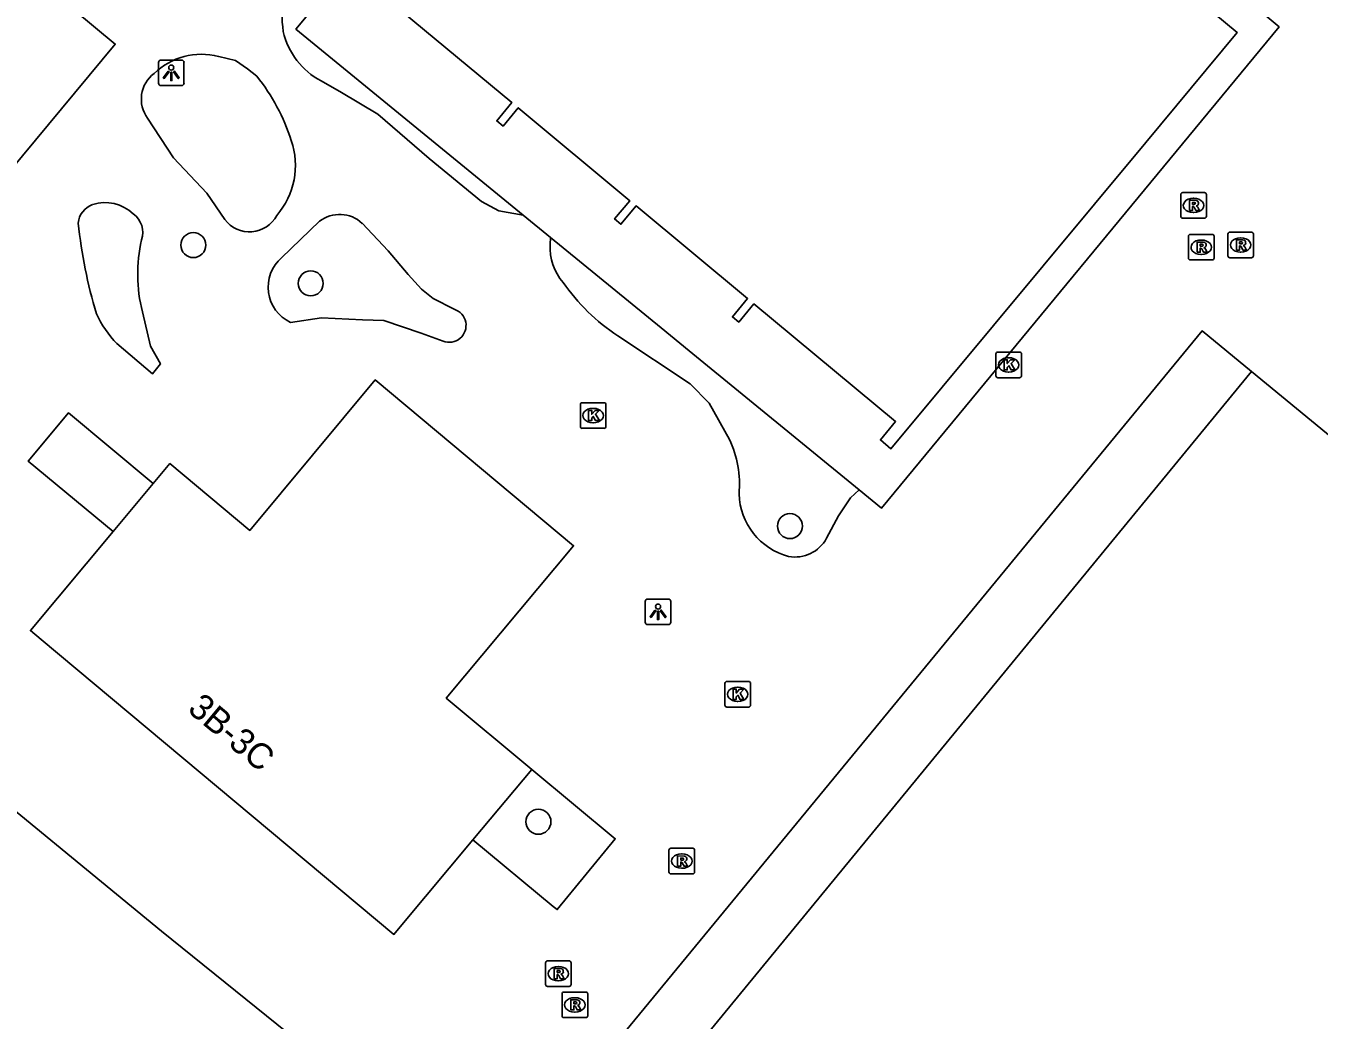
# Model space of a CAD drawing. Extents: x 161772 to 163123, y 383092 to 383917.
# Drawn here: x 162023 to 162073.6, y 383273.5 to 383312.3 of the extents above; entities that cross this region are included whole.
import ezdxf

# ---------------------------------------------------------------- set-up
doc = ezdxf.new("R2010")
doc.units = 0
for name, color, linetype in [('IMGEO_Boom', 7, 'Continuous'), ('IMGEO_Groenvoorziening', 7, 'Continuous'), ('IMGEO_Kolk', 7, 'Continuous'), ('IMGEO_Lichtpunt', 7, 'Continuous'), ('IMGEO_Pand', 7, 'Continuous'), ('IMGEO_Pand_nummerreeks', 7, 'Continuous'), ('IMGEO_Rijbaan_lokaal_open', 7, 'Continuous'), ('IMGEO_Rioolput', 7, 'Continuous')]:
    doc.layers.add(name, color=color, linetype=linetype)

msp = doc.modelspace()

# ---------------------------------------------------------------- linework, layer by layer
at = {"layer": 'IMGEO_Boom'}
for centre in [(162029.577, 383303.756), (162034.167, 383302.262), (162052.904, 383292.773), (162043.071, 383281.216)]:
    msp.add_circle(centre, 0.489, dxfattribs=at)
at = {"layer": 'IMGEO_Groenvoorziening'}
for points in [[(162035.032, 383313.946), (162033.589, 383312.199), (162042.479, 383304.929)], [(162055.615, 383294.185), (162048.97, 383299.619), (162047.869, 383300.52), (162043.548, 383304.054)]]:
    msp.add_lwpolyline(points, dxfattribs=at)
at = {"layer": 'IMGEO_Kolk'}
for p, q in [((162061.032, 383299.575), (162061.884, 383299.575)), ((162060.957, 383298.649), (162060.957, 383299.501)), ((162061.445, 383299.355), (162061.47, 383299.355)), ((162061.958, 383299.501), (162061.958, 383298.649)), ((162061.884, 383298.575), (162061.032, 383298.575)), ((162061.468, 383298.795), (162061.443, 383298.795)), ((162044.709, 383296.669), (162044.709, 383297.521)), ((162044.784, 383297.595), (162045.636, 383297.595)), ((162045.71, 383297.521), (162045.71, 383296.669)), ((162045.197, 383297.375), (162045.222, 383297.375)), ((162045.636, 383296.595), (162044.784, 383296.595)), ((162045.22, 383296.815), (162045.195, 383296.815)), ((162050.362, 383285.774), (162050.362, 383286.626)), ((162050.437, 383286.7), (162051.289, 383286.7)), ((162050.85, 383286.48), (162050.875, 383286.48)), ((162051.363, 383286.626), (162051.363, 383285.774)), ((162050.873, 383285.92), (162050.848, 383285.92)), ((162051.289, 383285.7), (162050.437, 383285.7))]:
    msp.add_line(p, q, dxfattribs=at)
for points in [[(162061.032, 383299.575), (162061.884, 383299.575)], [(162060.957, 383298.649), (162060.957, 383299.501)], [(162061.278, 383299.275), (162061.401, 383299.275), (162061.401, 383299.124), (162061.531, 383299.275), (162061.695, 383299.275), (162061.549, 383299.124), (162061.702, 383298.875), (162061.55, 383298.875), (162061.465, 383299.039), (162061.401, 383298.972), (162061.401, 383298.875), (162061.278, 383298.875), (162061.278, 383299.275)], [(162061.958, 383299.501), (162061.958, 383298.649)], [(162061.884, 383298.575), (162061.032, 383298.575)], [(162044.709, 383296.669), (162044.709, 383297.521)], [(162044.784, 383297.595), (162045.636, 383297.595)], [(162045.71, 383297.521), (162045.71, 383296.669)], [(162045.03, 383297.295), (162045.153, 383297.295), (162045.153, 383297.144), (162045.283, 383297.295), (162045.447, 383297.295), (162045.301, 383297.144), (162045.454, 383296.895), (162045.302, 383296.895), (162045.217, 383297.059), (162045.153, 383296.992), (162045.153, 383296.895), (162045.03, 383296.895), (162045.03, 383297.295)], [(162045.636, 383296.595), (162044.784, 383296.595)], [(162050.362, 383285.774), (162050.362, 383286.626)], [(162050.437, 383286.7), (162051.289, 383286.7)], [(162050.683, 383286.4), (162050.806, 383286.4), (162050.806, 383286.249), (162050.936, 383286.4), (162051.1, 383286.4), (162050.954, 383286.249), (162051.107, 383286), (162050.955, 383286), (162050.87, 383286.164), (162050.806, 383286.097), (162050.806, 383286), (162050.683, 383286), (162050.683, 383286.4)], [(162051.363, 383286.626), (162051.363, 383285.774)], [(162051.289, 383285.7), (162050.437, 383285.7)]]:
    msp.add_lwpolyline(points, dxfattribs=at)
for centre, start, end in [((162061.034, 383299.499), 91.552, 178.448), ((162061.034, 383299.499), 91.552, 178.448), ((162061.882, 383299.499), 1.552, 88.448), ((162061.882, 383299.499), 1.552, 88.448), ((162061.034, 383298.651), 181.552, 268.448), ((162061.034, 383298.651), 181.552, 268.448), ((162061.882, 383298.651), 271.552, 358.448), ((162061.882, 383298.651), 271.552, 358.448), ((162044.786, 383297.519), 91.552, 178.448), ((162044.786, 383297.519), 91.552, 178.448), ((162045.634, 383297.519), 1.552, 88.448), ((162045.634, 383297.519), 1.552, 88.448), ((162044.786, 383296.671), 181.552, 268.448), ((162044.786, 383296.671), 181.552, 268.448), ((162045.634, 383296.671), 271.552, 358.448), ((162045.634, 383296.671), 271.552, 358.448), ((162050.439, 383286.624), 91.552, 178.448), ((162050.439, 383286.624), 91.552, 178.448), ((162051.287, 383286.624), 1.552, 88.448), ((162051.287, 383286.624), 1.552, 88.448), ((162050.439, 383285.776), 181.552, 268.448), ((162050.439, 383285.776), 181.552, 268.448), ((162051.287, 383285.776), 271.552, 358.448), ((162051.287, 383285.776), 271.552, 358.448)]:
    msp.add_arc(centre, 0.0765, start, end, dxfattribs=at)
for centre, major_axis, ratio, start_param, end_param in [((162061.444, 383299.075), (-0.387, 0.002), 0.722429, 4.712389, 7.853982), ((162061.469, 383299.075), (-0.39, 0.002), 0.717154, 1.570796, 4.712389), ((162045.196, 383297.095), (-0.387, 0.002), 0.722429, 4.712389, 7.853982), ((162045.221, 383297.095), (-0.39, 0.002), 0.717154, 1.570796, 4.712389), ((162050.849, 383286.2), (-0.387, 0.002), 0.722429, 4.712389, 7.853982), ((162050.874, 383286.2), (-0.39, 0.002), 0.717154, 1.570796, 4.712389)]:
    msp.add_ellipse(centre, major_axis=major_axis, ratio=ratio, start_param=start_param, end_param=end_param, dxfattribs=at)
at = {"layer": 'IMGEO_Lichtpunt'}
for p, q in [((162028.216, 383310.895), (162028.216, 383310.088)), ((162028.216, 383310.895), (162028.216, 383310.088)), ((162029.118, 383310.99), (162028.31, 383310.99)), ((162029.118, 383310.99), (162028.31, 383310.99)), ((162029.212, 383310.088), (162029.212, 383310.895)), ((162029.212, 383310.088), (162029.212, 383310.895)), ((162028.31, 383309.994), (162029.118, 383309.994)), ((162028.31, 383309.994), (162029.118, 383309.994)), ((162048.151, 383289.922), (162047.343, 383289.922)), ((162048.151, 383289.922), (162047.343, 383289.922)), ((162047.249, 383289.827), (162047.249, 383289.02)), ((162047.249, 383289.827), (162047.249, 383289.02)), ((162048.245, 383289.02), (162048.245, 383289.827)), ((162048.245, 383289.02), (162048.245, 383289.827)), ((162047.343, 383288.926), (162048.151, 383288.926)), ((162047.343, 383288.926), (162048.151, 383288.926))]:
    msp.add_line(p, q, dxfattribs=at)
for points in [[(162028.59, 383310.559), (162028.629, 383310.531), (162028.441, 383310.269), (162028.403, 383310.296), (162028.59, 383310.559)], [(162028.692, 383310.511), (162028.739, 383310.511), (162028.739, 383310.189), (162028.692, 383310.189), (162028.692, 383310.511)], [(162028.802, 383310.531), (162028.84, 383310.558), (162029.027, 383310.296), (162028.988, 383310.268), (162028.802, 383310.531)], [(162047.623, 383289.491), (162047.662, 383289.463), (162047.474, 383289.201), (162047.436, 383289.228), (162047.623, 383289.491)], [(162047.725, 383289.443), (162047.772, 383289.443), (162047.772, 383289.121), (162047.725, 383289.121), (162047.725, 383289.443)], [(162047.835, 383289.463), (162047.873, 383289.49), (162048.06, 383289.228), (162048.021, 383289.2), (162047.835, 383289.463)]]:
    msp.add_lwpolyline(points, dxfattribs=at)
for centre in [(162028.715, 383310.693), (162047.748, 383289.625)]:
    msp.add_circle(centre, 0.0994, dxfattribs=at)
for centre, start, end in [((162028.31, 383310.895), 90, 180), ((162028.31, 383310.895), 90, 180), ((162029.118, 383310.895), 0, 90), ((162029.118, 383310.895), 0, 90), ((162028.31, 383310.088), 180, 270), ((162028.31, 383310.088), 180, 270), ((162029.118, 383310.088), 270, 0), ((162029.118, 383310.088), 270, 360), ((162047.343, 383289.827), 90, 180), ((162047.343, 383289.827), 90, 180), ((162048.151, 383289.827), 0, 90), ((162048.151, 383289.827), 0, 90), ((162047.343, 383289.02), 180, 270), ((162047.343, 383289.02), 180, 270), ((162048.151, 383289.02), 270, 0), ((162048.151, 383289.02), 270, 360)]:
    msp.add_arc(centre, 0.0946, start, end, dxfattribs=at)
at = {"layer": 'IMGEO_Pand'}
for points in [[(162017.506, 383319.099), (162026.521, 383311.615), (162008.327, 383289.709), (161999.317, 383297.187)], [(162036.038, 383314.311), (162042.035, 383309.324), (162041.444, 383308.613), (162041.69, 383308.409), (162042.283, 383309.122), (162046.643, 383305.492), (162046.049, 383304.777), (162046.296, 383304.573), (162046.889, 383305.288), (162051.251, 383301.666), (162050.657, 383300.95), (162050.903, 383300.745), (162051.498, 383301.46), (162057.034, 383296.856), (162056.439, 383296.141), (162056.854, 383295.796), (162066.819, 383307.767), (162070.392, 383312.06), (162065.145, 383316.427)], [(162088.992, 383283.992), (162067.794, 383258.294), (162049.772, 383273.051), (162070.949, 383298.816)], [(162088.992, 383283.992), (162070.949, 383298.816)], [(162042.807, 383283.258), (162039.469, 383286.048), (162044.447, 383292.004), (162036.693, 383298.485), (162031.78, 383292.606), (162028.659, 383295.214), (162028.011, 383294.439)], [(162028.011, 383294.439), (162026.442, 383292.561)], [(162026.442, 383292.561), (162023.208, 383288.692), (162023.625, 383288.344), (162037.42, 383276.813), (162037.735, 383277.19), (162040.506, 383280.506)], [(162021.258, 383264.714), (162027.134, 383259.881), (162036.134, 383270.654), (162028.327, 383276.946), (162019.883, 383283.867), (162018.165, 383281.809), (162014.379, 383284.914), (162009.111, 383278.492)], [(162040.506, 383280.506), (162042.807, 383283.258)]]:
    msp.add_lwpolyline(points, dxfattribs=at)
at = {"layer": 'IMGEO_Rijbaan_lokaal_open'}
for points in [[(162055.615, 383294.185), (162056.483, 383293.468), (162072.028, 383312.283), (162049.364, 383331.142), (162048.587, 383330.208)], [(162032.058, 383310.354), (162031.695, 383310.649), (162031.226, 383310.967), (162030.568, 383311.129)], [(162042.479, 383304.929), (162041.519, 383305.093), (162040.846, 383305.465), (162038.794, 383307.136), (162036.79, 383308.876), (162035.375, 383309.727), (162034.575, 383310.172)], [(162027.789, 383308.722), (162028.802, 383307.17), (162030.104, 383305.785), (162030.807, 383304.754)], [(162034.514, 383304.689), (162033.028, 383303.262)], [(162037.982, 383302.601), (162037.199, 383303.529), (162036.179, 383304.608)], [(162042.479, 383304.929), (162043.548, 383304.054)], [(162043.548, 383304.054), (162043.535, 383303.785)], [(162039.776, 383301.251), (162038.95, 383301.665), (162038.501, 383302.03), (162037.982, 383302.601)], [(162026.588, 383299.905), (162027.975, 383298.724), (162028.291, 383299.113), (162027.899, 383299.8), (162027.587, 383301.148)], [(162033.371, 383300.737), (162034.592, 383300.909), (162036.187, 383300.84), (162037.024, 383300.81), (162038.49, 383300.308), (162039.342, 383299.999)], [(162070.949, 383298.816), (162069.017, 383300.403), (162024.178, 383245.963), (162025.005, 383245.286)], [(162046.176, 383300.21), (162049.005, 383298.333), (162049.743, 383297.573), (162050.54, 383296.163)], [(162026.442, 383292.561), (162023.12, 383295.307), (162024.7, 383297.204), (162028.011, 383294.439)], [(162054.336, 383292.297), (162054.805, 383293.179), (162055.275, 383293.878), (162055.615, 383294.185)], [(162040.506, 383280.506), (162043.65, 383277.905), (162043.805, 383277.783), (162046.073, 383280.556), (162042.807, 383283.258)]]:
    msp.add_lwpolyline(points, dxfattribs=at)
for centre, radius, start, end in [((162036.612, 383312.639), 3.559, 140.5165, 188.7139), ((162035.972, 383312.778), 2.957, 193.2596, 241.8), ((162029.897, 383308.558), 2.657, 75.3819, 134.286), ((162028.784, 383309.465), 1.241, 126.6913, 216.744), ((162026.026, 383305.502), 7.741, 17.615, 38.8094), ((162030.599, 383306.868), 2.97, 318.9805, 19.199), ((162025.9, 383304.557), 0.823, 108.3559, 175.8502), ((162026.134, 383303.836), 1.582, 46.3339, 108.1419), ((162043.469, 383306.482), 18.485, 185.7894, 197.0169), ((162026.705, 383304.253), 0.894, 340.7703, 54.3399), ((162031.771, 383305.483), 1.208, 217.0822, 332.1978), ((162035.299, 383303.672), 1.284, 46.7557, 127.674), ((162033.434, 383302.633), 6.033, 167.3002, 194.2488), ((162045.561, 383303.638), 2.031, 175.8394, 221.2615), ((162034.022, 383302.111), 1.521, 130.8242, 244.6473), ((162050.591, 383306.882), 8, 214.9567, 236.5061), ((162029.368, 383302.65), 3.907, 203.8233, 224.6376), ((162039.577, 383300.619), 0.663, 249.2299, 72.5328), ((162046.723, 383294.391), 4.208, 355.1303, 24.901), ((162053.527, 383294.112), 2.612, 181.7143, 255.0662), ((162053.107, 383292.962), 1.398, 259.5677, 331.5659)]:
    msp.add_arc(centre, radius, start, end, dxfattribs=at)
at = {"layer": 'IMGEO_Rioolput'}
for p, q in [((162068.186, 383304.883), (162068.186, 383305.735)), ((162068.261, 383305.809), (162069.113, 383305.809)), ((162069.187, 383305.735), (162069.187, 383304.883)), ((162068.674, 383305.589), (162068.699, 383305.589)), ((162069.113, 383304.809), (162068.261, 383304.809)), ((162068.697, 383305.029), (162068.672, 383305.029)), ((162068.486, 383303.249), (162068.486, 383304.101)), ((162068.561, 383304.175), (162069.413, 383304.175)), ((162069.487, 383304.101), (162069.487, 383303.249)), ((162070.027, 383303.337), (162070.027, 383304.189)), ((162070.102, 383304.263), (162070.954, 383304.263)), ((162071.028, 383304.189), (162071.028, 383303.337)), ((162068.974, 383303.955), (162068.999, 383303.955)), ((162070.515, 383304.043), (162070.54, 383304.043)), ((162069.413, 383303.175), (162068.561, 383303.175)), ((162068.997, 383303.395), (162068.972, 383303.395)), ((162070.954, 383303.263), (162070.102, 383303.263)), ((162070.538, 383303.483), (162070.513, 383303.483)), ((162048.175, 383279.254), (162048.175, 383280.106)), ((162048.25, 383280.18), (162049.102, 383280.18)), ((162048.663, 383279.96), (162048.688, 383279.96)), ((162049.176, 383280.106), (162049.176, 383279.254)), ((162048.686, 383279.4), (162048.661, 383279.4)), ((162049.102, 383279.18), (162048.25, 383279.18)), ((162043.423, 383275.781), (162044.275, 383275.781)), ((162043.348, 383274.855), (162043.348, 383275.707)), ((162043.836, 383275.561), (162043.861, 383275.561)), ((162044.349, 383275.707), (162044.349, 383274.855)), ((162044.275, 383274.781), (162043.423, 383274.781)), ((162043.859, 383275.001), (162043.834, 383275.001)), ((162043.995, 383273.635), (162043.995, 383274.487)), ((162044.07, 383274.561), (162044.922, 383274.561)), ((162044.483, 383274.341), (162044.508, 383274.341)), ((162044.996, 383274.487), (162044.996, 383273.635)), ((162044.506, 383273.781), (162044.481, 383273.781)), ((162044.922, 383273.561), (162044.07, 383273.561))]:
    msp.add_line(p, q, dxfattribs=at)
for points in [[(162068.186, 383304.883), (162068.186, 383305.735)], [(162068.261, 383305.809), (162069.113, 383305.809)], [(162069.187, 383305.735), (162069.187, 383304.883)], [(162068.775, 383305.507), (162068.523, 383305.509), (162068.523, 383305.109)], [(162068.523, 383305.109), (162068.647, 383305.109), (162068.647, 383305.271), (162068.658, 383305.271)], [(162068.701, 383305.428), (162068.647, 383305.428), (162068.647, 383305.347)], [(162068.647, 383305.347), (162068.699, 383305.347)], [(162068.705, 383305.242), (162068.776, 383305.109), (162068.916, 383305.109), (162068.851, 383305.235)], [(162069.113, 383304.809), (162068.261, 383304.809)], [(162068.486, 383303.249), (162068.486, 383304.101)], [(162068.561, 383304.175), (162069.413, 383304.175)], [(162069.487, 383304.101), (162069.487, 383303.249)], [(162070.027, 383303.337), (162070.027, 383304.189)], [(162070.102, 383304.263), (162070.954, 383304.263)], [(162071.028, 383304.189), (162071.028, 383303.337)], [(162069.075, 383303.873), (162068.823, 383303.875), (162068.823, 383303.475)], [(162068.823, 383303.475), (162068.947, 383303.475), (162068.947, 383303.637), (162068.958, 383303.637)], [(162069.001, 383303.794), (162068.947, 383303.794), (162068.947, 383303.713)], [(162068.947, 383303.713), (162068.999, 383303.713)], [(162069.005, 383303.608), (162069.076, 383303.475), (162069.216, 383303.475), (162069.151, 383303.601)], [(162070.616, 383303.961), (162070.364, 383303.963), (162070.364, 383303.563)], [(162070.364, 383303.563), (162070.488, 383303.563), (162070.488, 383303.725), (162070.499, 383303.725)], [(162070.542, 383303.882), (162070.488, 383303.882), (162070.488, 383303.801)], [(162070.488, 383303.801), (162070.54, 383303.801)], [(162070.546, 383303.696), (162070.617, 383303.563), (162070.757, 383303.563), (162070.692, 383303.689)], [(162069.413, 383303.175), (162068.561, 383303.175)], [(162070.954, 383303.263), (162070.102, 383303.263)], [(162048.175, 383279.254), (162048.175, 383280.106)], [(162048.25, 383280.18), (162049.102, 383280.18)], [(162048.764, 383279.878), (162048.512, 383279.88), (162048.512, 383279.48)], [(162049.176, 383280.106), (162049.176, 383279.254)], [(162048.512, 383279.48), (162048.636, 383279.48), (162048.636, 383279.642), (162048.647, 383279.642)], [(162048.69, 383279.799), (162048.636, 383279.799), (162048.636, 383279.718)], [(162048.636, 383279.718), (162048.688, 383279.718)], [(162048.694, 383279.613), (162048.765, 383279.48), (162048.905, 383279.48), (162048.84, 383279.606)], [(162049.102, 383279.18), (162048.25, 383279.18)], [(162043.423, 383275.781), (162044.275, 383275.781)], [(162043.348, 383274.855), (162043.348, 383275.707)], [(162043.937, 383275.479), (162043.685, 383275.481), (162043.685, 383275.081)], [(162043.863, 383275.4), (162043.809, 383275.4), (162043.809, 383275.319)], [(162043.809, 383275.319), (162043.861, 383275.319)], [(162044.349, 383275.707), (162044.349, 383274.855)], [(162044.275, 383274.781), (162043.423, 383274.781)], [(162043.685, 383275.081), (162043.809, 383275.081), (162043.809, 383275.243), (162043.82, 383275.243)], [(162043.867, 383275.214), (162043.938, 383275.081), (162044.078, 383275.081), (162044.013, 383275.207)], [(162043.995, 383273.635), (162043.995, 383274.487)], [(162044.07, 383274.561), (162044.922, 383274.561)], [(162044.584, 383274.259), (162044.332, 383274.261), (162044.332, 383273.861)], [(162044.996, 383274.487), (162044.996, 383273.635)], [(162044.332, 383273.861), (162044.456, 383273.861), (162044.456, 383274.023), (162044.467, 383274.023)], [(162044.51, 383274.18), (162044.456, 383274.18), (162044.456, 383274.099)], [(162044.456, 383274.099), (162044.508, 383274.099)], [(162044.514, 383273.994), (162044.585, 383273.861), (162044.725, 383273.861), (162044.66, 383273.987)], [(162044.922, 383273.561), (162044.07, 383273.561)]]:
    msp.add_lwpolyline(points, dxfattribs=at)
for centre, radius, start, end in [((162068.263, 383305.733), 0.0765, 91.552, 178.448), ((162068.263, 383305.733), 0.0765, 91.552, 178.448), ((162069.111, 383305.733), 0.0765, 1.552, 88.448), ((162069.111, 383305.733), 0.0765, 1.552, 88.448), ((162068.657, 383305.218), 0.0533, 26.0293, 88.6989), ((162068.683, 383305.536), 0.19, 274.7715, 282.9687), ((162068.707, 383305.332), 0.0964, 77.0061, 93.1865), ((162068.721, 383305.389), 0.0378, 276.6634, 79.6772), ((162068.774, 383305.397), 0.109, 350.3612, 89.416), ((162068.772, 383305.397), 0.112, 277.5842, 350.9817), ((162068.756, 383305.182), 0.108, 29.5134, 73.7905), ((162068.263, 383304.885), 0.0765, 181.552, 268.448), ((162068.263, 383304.885), 0.0765, 181.552, 268.448), ((162069.111, 383304.885), 0.0765, 271.552, 358.448), ((162069.111, 383304.885), 0.0765, 271.552, 358.448), ((162068.563, 383304.099), 0.0765, 91.552, 178.448), ((162068.563, 383304.099), 0.0765, 91.552, 178.448), ((162069.411, 383304.099), 0.0765, 1.552, 88.448), ((162069.411, 383304.099), 0.0765, 1.552, 88.448), ((162070.104, 383304.187), 0.0765, 91.552, 178.448), ((162070.104, 383304.187), 0.0765, 91.552, 178.448), ((162070.952, 383304.187), 0.0765, 1.552, 88.448), ((162070.952, 383304.187), 0.0765, 1.552, 88.448), ((162068.957, 383303.584), 0.0533, 26.0293, 88.6989), ((162068.983, 383303.902), 0.19, 274.7715, 282.9687), ((162069.007, 383303.698), 0.0964, 77.0061, 93.1865), ((162069.021, 383303.755), 0.0378, 276.6634, 79.6772), ((162069.074, 383303.763), 0.109, 350.3612, 89.416), ((162069.072, 383303.763), 0.112, 277.5842, 350.9817), ((162069.056, 383303.548), 0.108, 29.5134, 73.7905), ((162070.498, 383303.672), 0.0533, 26.0293, 88.6989), ((162070.524, 383303.99), 0.19, 274.7715, 282.9687), ((162070.548, 383303.786), 0.0964, 77.0061, 93.1865), ((162070.562, 383303.843), 0.0378, 276.6634, 79.6772), ((162070.615, 383303.851), 0.109, 350.3612, 89.416), ((162070.613, 383303.851), 0.112, 277.5842, 350.9817), ((162070.597, 383303.636), 0.108, 29.5134, 73.7905), ((162068.563, 383303.251), 0.0765, 181.552, 268.448), ((162068.563, 383303.251), 0.0765, 181.552, 268.448), ((162069.411, 383303.251), 0.0765, 271.552, 358.448), ((162069.411, 383303.251), 0.0765, 271.552, 358.448), ((162070.104, 383303.339), 0.0765, 181.552, 268.448), ((162070.104, 383303.339), 0.0765, 181.552, 268.448), ((162070.952, 383303.339), 0.0765, 271.552, 358.448), ((162070.952, 383303.339), 0.0765, 271.552, 358.448), ((162048.252, 383280.104), 0.0765, 91.552, 178.448), ((162048.252, 383280.104), 0.0765, 91.552, 178.448), ((162048.763, 383279.768), 0.109, 350.3612, 89.416), ((162049.1, 383280.104), 0.0765, 1.552, 88.448), ((162049.1, 383280.104), 0.0765, 1.552, 88.448), ((162048.646, 383279.589), 0.0533, 26.0293, 88.6989), ((162048.672, 383279.907), 0.19, 274.7715, 282.9687), ((162048.696, 383279.703), 0.0964, 77.0061, 93.1865), ((162048.71, 383279.76), 0.0378, 276.6634, 79.6772), ((162048.761, 383279.768), 0.112, 277.5842, 350.9817), ((162048.745, 383279.553), 0.108, 29.5134, 73.7905), ((162048.252, 383279.256), 0.0765, 181.552, 268.448), ((162048.252, 383279.256), 0.0765, 181.552, 268.448), ((162049.1, 383279.256), 0.0765, 271.552, 358.448), ((162049.1, 383279.256), 0.0765, 271.552, 358.448), ((162043.425, 383275.705), 0.0765, 91.552, 178.448), ((162043.425, 383275.705), 0.0765, 91.552, 178.448), ((162044.273, 383275.705), 0.0765, 1.552, 88.448), ((162044.273, 383275.705), 0.0765, 1.552, 88.448), ((162043.845, 383275.508), 0.19, 274.7715, 282.9687), ((162043.869, 383275.304), 0.0964, 77.0061, 93.1865), ((162043.883, 383275.361), 0.0378, 276.6634, 79.6772), ((162043.936, 383275.369), 0.109, 350.3612, 89.416), ((162043.934, 383275.369), 0.112, 277.5842, 350.9817), ((162043.918, 383275.154), 0.108, 29.5134, 73.7905), ((162043.425, 383274.857), 0.0765, 181.552, 268.448), ((162043.425, 383274.857), 0.0765, 181.552, 268.448), ((162043.819, 383275.19), 0.0533, 26.0293, 88.6989), ((162044.273, 383274.857), 0.0765, 271.552, 358.448), ((162044.273, 383274.857), 0.0765, 271.552, 358.448), ((162044.072, 383274.485), 0.0765, 91.552, 178.448), ((162044.072, 383274.485), 0.0765, 91.552, 178.448), ((162044.583, 383274.149), 0.109, 350.3612, 89.416), ((162044.92, 383274.485), 0.0765, 1.552, 88.448), ((162044.92, 383274.485), 0.0765, 1.552, 88.448), ((162044.466, 383273.97), 0.0533, 26.0293, 88.6989), ((162044.492, 383274.288), 0.19, 274.7715, 282.9687), ((162044.516, 383274.084), 0.0964, 77.0061, 93.1865), ((162044.53, 383274.141), 0.0378, 276.6634, 79.6772), ((162044.581, 383274.149), 0.112, 277.5842, 350.9817), ((162044.565, 383273.934), 0.108, 29.5134, 73.7905), ((162044.072, 383273.637), 0.0765, 181.552, 268.448), ((162044.072, 383273.637), 0.0765, 181.552, 268.448), ((162044.92, 383273.637), 0.0765, 271.552, 358.448), ((162044.92, 383273.637), 0.0765, 271.552, 358.448)]:
    msp.add_arc(centre, radius, start, end, dxfattribs=at)
for centre, major_axis, ratio, start_param, end_param in [((162068.673, 383305.309), (-0.387, 0.002), 0.722429, 4.712389, 7.853982), ((162068.698, 383305.309), (-0.39, 0.002), 0.717154, 1.570796, 4.712389), ((162068.973, 383303.675), (-0.387, 0.002), 0.722429, 4.712389, 7.853982), ((162068.998, 383303.675), (-0.39, 0.002), 0.717154, 1.570796, 4.712389), ((162070.514, 383303.763), (-0.387, 0.002), 0.722429, 4.712389, 7.853982), ((162070.539, 383303.763), (-0.39, 0.002), 0.717154, 1.570796, 4.712389), ((162048.662, 383279.68), (-0.387, 0.002), 0.722429, 4.712389, 7.853982), ((162048.687, 383279.68), (-0.39, 0.002), 0.717154, 1.570796, 4.712389), ((162043.835, 383275.281), (-0.387, 0.002), 0.722429, 4.712389, 7.853982), ((162043.86, 383275.281), (-0.39, 0.002), 0.717154, 1.570796, 4.712389), ((162044.482, 383274.061), (-0.387, 0.002), 0.722429, 4.712389, 7.853982), ((162044.507, 383274.061), (-0.39, 0.002), 0.717154, 1.570796, 4.712389)]:
    msp.add_ellipse(centre, major_axis=major_axis, ratio=ratio, start_param=start_param, end_param=end_param, dxfattribs=at)

# ---------------------------------------------------------------- texts
at = {"layer": 'IMGEO_Pand_nummerreeks'}
msp.add_text('3B-3C', height=1, rotation=320.1107, dxfattribs=at).set_placement((162029.307, 383285.55))

doc.saveas('drawing.dxf')
